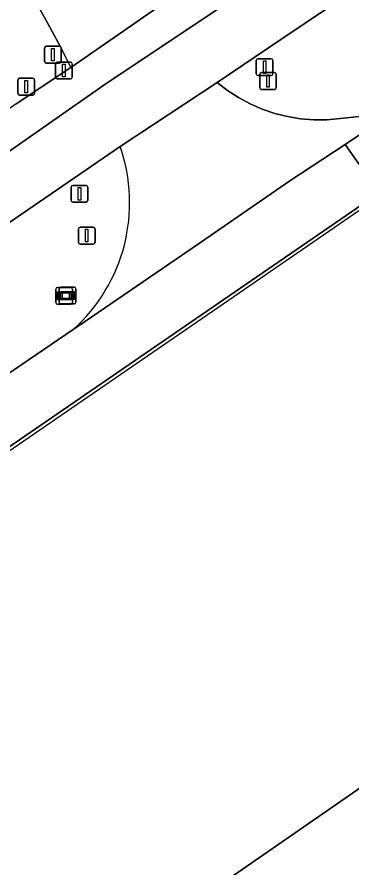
# Model space of a CAD drawing. Extents: x 155018 to 156648, y 383979 to 385733.
# Drawn here: x 155912.1 to 155932, y 384615 to 384665.6 of the extents above; entities that cross this region are included whole.
import ezdxf

# ---------------------------------------------------------------- set-up
doc = ezdxf.new("R2010")
doc.units = 0
for name, color, linetype in [('IMGEO_Afsluitpaal', 7, 'Continuous'), ('IMGEO_Berm_groen', 7, 'Continuous'), ('IMGEO_Erf', 7, 'Continuous'), ('IMGEO_Fietspad_gesloten', 7, 'Continuous'), ('IMGEO_Groenvoorziening', 7, 'Continuous'), ('IMGEO_Lichtmast', 7, 'Continuous'), ('IMGEO_Lijnafwatering', 7, 'Continuous'), ('IMGEO_Pand', 7, 'Continuous'), ('IMGEO_Rijbaan_lokaal_gesloten', 7, 'Continuous'), ('IMGEO_Rijbaan_lokaal_open', 7, 'Continuous'), ('IMGEO_Verkeersbordpaal', 7, 'Continuous'), ('IMGEO_Verklikker', 7, 'Continuous'), ('IMGEO_Voetpad_gesloten', 7, 'Continuous'), ('IMGEO_Voetpad_open', 7, 'Continuous')]:
    doc.layers.add(name, color=color, linetype=linetype)

msp = doc.modelspace()

# ---------------------------------------------------------------- linework, layer by layer
at = {"layer": 'IMGEO_Afsluitpaal'}
for p, q in [((155914.414, 384662.063), (155914.414, 384662.863)), ((155914.414, 384662.863), (155914.414, 384662.063)), ((155914.514, 384662.963), (155915.304, 384662.963)), ((155915.304, 384662.963), (155914.514, 384662.963)), ((155915.404, 384662.863), (155915.404, 384662.063)), ((155915.404, 384662.063), (155915.404, 384662.863)), ((155926.648, 384662.336), (155927.438, 384662.336)), ((155927.438, 384662.336), (155926.648, 384662.336)), ((155915.304, 384661.963), (155914.514, 384661.963)), ((155914.514, 384661.963), (155915.304, 384661.963)), ((155926.548, 384661.436), (155926.548, 384662.236)), ((155926.548, 384662.236), (155926.548, 384661.436)), ((155927.538, 384662.236), (155927.538, 384661.436)), ((155927.538, 384661.436), (155927.538, 384662.236)), ((155927.438, 384661.336), (155926.648, 384661.336)), ((155926.648, 384661.336), (155927.438, 384661.336))]:
    msp.add_line(p, q, dxfattribs=at)
for points in [[(155914.834, 384662.838), (155914.984, 384662.838), (155914.984, 384662.088), (155914.834, 384662.088), (155914.834, 384662.838)], [(155926.968, 384662.211), (155927.118, 384662.211), (155927.118, 384661.461), (155926.968, 384661.461), (155926.968, 384662.211)]]:
    msp.add_lwpolyline(points, dxfattribs=at)
for centre, start, end in [((155914.514, 384662.863), 90, 180), ((155914.514, 384662.863), 90, 180), ((155915.304, 384662.863), 0, 90), ((155915.304, 384662.863), 360, 90), ((155926.648, 384662.236), 90, 180), ((155926.648, 384662.236), 90, 180), ((155927.438, 384662.236), 0, 90), ((155927.438, 384662.236), 360, 90), ((155914.514, 384662.063), 180, 270), ((155914.514, 384662.063), 180, 270), ((155915.304, 384662.063), 270, 0), ((155915.304, 384662.063), 270, 0), ((155926.648, 384661.436), 180, 270), ((155926.648, 384661.436), 180, 270), ((155927.438, 384661.436), 270, 0), ((155927.438, 384661.436), 270, 0)]:
    msp.add_arc(centre, 0.1, start, end, dxfattribs=at)
at = {"layer": 'IMGEO_Berm_groen'}
for points in [[(155943.803, 384668.969), (155946.454, 384676.894), (155945.55, 384676.234), (155927.81, 384664.295), (155924.026, 384661.755), (155924.643, 384661.273), (155925.299, 384660.845), (155925.988, 384660.472), (155926.706, 384660.159), (155927.447, 384659.906), (155928.207, 384659.717), (155928.98, 384659.591), (155929.761, 384659.53), (155930.544, 384659.535), (155931.324, 384659.605), (155932.466, 384659.716), (155933.592, 384659.933), (155934.693, 384660.254), (155935.759, 384660.678)], [(155918.247, 384657.946), (155906.63, 384649.983)], [(155906.281, 384645.445), (155908.41, 384642.273), (155915.465, 384647.058)]]:
    msp.add_lwpolyline(points, dxfattribs=at)
msp.add_arc((155908.676, 384654.592), 10.142, 312.0233, 19.3107, dxfattribs=at)
at = {"layer": 'IMGEO_Erf'}
for points in [[(155933.66, 384655.185), (155766.943, 384540.708)], [(155780.361, 384514.559), (155784.56, 384517.463), (155944.734, 384628.249), (155949.704, 384630.566), (155955.291, 384631.292), (155960.697, 384630.244), (155965.641, 384627.693), (155969.744, 384623.74), (155972.217, 384618.987), (155973.215, 384613.511)]]:
    msp.add_lwpolyline(points, dxfattribs=at)
at = {"layer": 'IMGEO_Fietspad_gesloten'}
for points in [[(155906.63, 384649.983), (155918.247, 384657.946), (155924.026, 384661.755), (155927.81, 384664.295), (155945.55, 384676.234), (155946.454, 384676.894)], [(155934.563, 384673.148), (155917.277, 384661.593), (155901.112, 384650.301), (155885.652, 384638.663), (155873.794, 384629.68), (155856.412, 384616.646)]]:
    msp.add_lwpolyline(points, dxfattribs=at)
at = {"layer": 'IMGEO_Groenvoorziening'}
msp.add_lwpolyline([(155912.071, 384660.479), (155915.314, 384662.635), (155914.701, 384663.872), (155913.947, 384665.253), (155912.591, 384667.739), (155911.855, 384669.013), (155879.41, 384725.157)], dxfattribs=at)
at = {"layer": 'IMGEO_Lichtmast'}
for p, q in [((155915.768, 384652.243), (155915.768, 384653.043)), ((155915.768, 384653.043), (155915.768, 384652.243)), ((155915.868, 384653.143), (155916.658, 384653.143)), ((155916.658, 384653.143), (155915.868, 384653.143)), ((155916.758, 384653.043), (155916.758, 384652.243)), ((155916.758, 384652.243), (155916.758, 384653.043)), ((155916.658, 384652.143), (155915.868, 384652.143)), ((155915.868, 384652.143), (155916.658, 384652.143))]:
    msp.add_line(p, q, dxfattribs=at)
msp.add_lwpolyline([(155916.188, 384653.018), (155916.338, 384653.018), (155916.338, 384652.268), (155916.188, 384652.268), (155916.188, 384653.018)], dxfattribs=at)
for centre, start, end in [((155915.868, 384653.043), 90, 180), ((155915.868, 384653.043), 90, 180), ((155916.658, 384653.043), 0, 90), ((155916.658, 384653.043), 360, 90), ((155915.868, 384652.243), 180, 270), ((155915.868, 384652.243), 180, 270), ((155916.658, 384652.243), 270, 0), ((155916.658, 384652.243), 270, 0)]:
    msp.add_arc(centre, 0.1, start, end, dxfattribs=at)
at = {"layer": 'IMGEO_Lijnafwatering'}
for points in [[(155941.401, 384659.448), (155938.767, 384658.136), (155936.222, 384656.658), (155933.776, 384655.022), (155924.691, 384648.784)], [(155924.691, 384648.784), (155908.327, 384637.547)]]:
    msp.add_lwpolyline(points, dxfattribs=at)
at = {"layer": 'IMGEO_Pand'}
msp.add_lwpolyline([(155973.215, 384613.511), (155972.217, 384618.987), (155969.744, 384623.74), (155965.641, 384627.693), (155960.697, 384630.244), (155955.291, 384631.292), (155949.704, 384630.566), (155944.734, 384628.249), (155784.56, 384517.463), (155780.361, 384514.559)], dxfattribs=at)
at = {"layer": 'IMGEO_Rijbaan_lokaal_gesloten'}
for points in [[(155935.759, 384660.678), (155932.482, 384658.627), (155931.628, 384658.064), (155933.66, 384655.185)], [(155933.66, 384655.185), (155931.628, 384658.064), (155928.339, 384655.895), (155923.022, 384652.232), (155915.826, 384647.303), (155915.465, 384647.058), (155908.41, 384642.273), (155905.492, 384640.255), (155903.797, 384639.084), (155764.935, 384543.617)], [(155766.943, 384540.708), (155933.66, 384655.185)]]:
    msp.add_lwpolyline(points, dxfattribs=at)
at = {"layer": 'IMGEO_Rijbaan_lokaal_open'}
for points in [[(155931.628, 384658.064), (155932.482, 384658.627), (155935.759, 384660.678), (155934.693, 384660.254), (155933.592, 384659.933), (155932.466, 384659.716), (155931.324, 384659.605), (155930.544, 384659.535), (155929.761, 384659.53), (155928.98, 384659.591), (155928.207, 384659.717), (155927.447, 384659.906), (155926.706, 384660.159), (155925.988, 384660.472), (155925.299, 384660.845), (155924.643, 384661.273), (155924.026, 384661.755), (155918.247, 384657.946)], [(155915.465, 384647.058), (155915.826, 384647.303), (155923.022, 384652.232), (155928.339, 384655.895), (155931.628, 384658.064)]]:
    msp.add_lwpolyline(points, dxfattribs=at)
msp.add_arc((155908.676, 384654.592), 10.142, 312.0233, 19.3107, dxfattribs=at)
at = {"layer": 'IMGEO_Verkeersbordpaal'}
for p, q in [((155913.856, 384663.901), (155914.646, 384663.901)), ((155914.646, 384663.901), (155913.856, 384663.901)), ((155913.756, 384663.001), (155913.756, 384663.801)), ((155913.756, 384663.801), (155913.756, 384663.001)), ((155914.746, 384663.801), (155914.746, 384663.001)), ((155914.746, 384663.001), (155914.746, 384663.801)), ((155914.646, 384662.901), (155913.856, 384662.901)), ((155913.856, 384662.901), (155914.646, 384662.901)), ((155926.348, 384662.258), (155926.348, 384663.058)), ((155926.348, 384663.058), (155926.348, 384662.258)), ((155926.448, 384663.158), (155927.238, 384663.158)), ((155927.238, 384663.158), (155926.448, 384663.158)), ((155927.338, 384663.058), (155927.338, 384662.258)), ((155927.338, 384662.258), (155927.338, 384663.058)), ((155912.172, 384661.098), (155912.172, 384661.898)), ((155912.172, 384661.898), (155912.172, 384661.098)), ((155912.272, 384661.998), (155913.062, 384661.998)), ((155913.062, 384661.998), (155912.272, 384661.998)), ((155913.162, 384661.898), (155913.162, 384661.098)), ((155913.162, 384661.098), (155913.162, 384661.898)), ((155927.238, 384662.158), (155926.448, 384662.158)), ((155926.448, 384662.158), (155927.238, 384662.158)), ((155913.062, 384660.998), (155912.272, 384660.998)), ((155912.272, 384660.998), (155913.062, 384660.998)), ((155915.339, 384654.732), (155915.339, 384655.532)), ((155915.339, 384655.532), (155915.339, 384654.732)), ((155915.439, 384655.632), (155916.229, 384655.632)), ((155916.229, 384655.632), (155915.439, 384655.632)), ((155916.329, 384655.532), (155916.329, 384654.732)), ((155916.329, 384654.732), (155916.329, 384655.532)), ((155916.229, 384654.632), (155915.439, 384654.632)), ((155915.439, 384654.632), (155916.229, 384654.632))]:
    msp.add_line(p, q, dxfattribs=at)
for points in [[(155914.176, 384663.776), (155914.326, 384663.776), (155914.326, 384663.026), (155914.176, 384663.026), (155914.176, 384663.776)], [(155926.768, 384663.033), (155926.918, 384663.033), (155926.918, 384662.283), (155926.768, 384662.283), (155926.768, 384663.033)], [(155912.592, 384661.873), (155912.742, 384661.873), (155912.742, 384661.123), (155912.592, 384661.123), (155912.592, 384661.873)], [(155915.759, 384655.507), (155915.909, 384655.507), (155915.909, 384654.757), (155915.759, 384654.757), (155915.759, 384655.507)]]:
    msp.add_lwpolyline(points, dxfattribs=at)
for centre, start, end in [((155913.856, 384663.801), 90, 180), ((155913.856, 384663.801), 90, 180), ((155914.646, 384663.801), 0, 90), ((155914.646, 384663.801), 360, 90), ((155913.856, 384663.001), 180, 270), ((155913.856, 384663.001), 180, 270), ((155914.646, 384663.001), 270, 0), ((155914.646, 384663.001), 270, 0), ((155926.448, 384663.058), 90, 180), ((155926.448, 384663.058), 90, 180), ((155927.238, 384663.058), 0, 90), ((155927.238, 384663.058), 360, 90), ((155912.272, 384661.898), 90, 180), ((155912.272, 384661.898), 90, 180), ((155913.062, 384661.898), 0, 90), ((155913.062, 384661.898), 360, 90), ((155926.448, 384662.258), 180, 270), ((155926.448, 384662.258), 180, 270), ((155927.238, 384662.258), 270, 0), ((155927.238, 384662.258), 270, 0), ((155912.272, 384661.098), 180, 270), ((155912.272, 384661.098), 180, 270), ((155913.062, 384661.098), 270, 0), ((155913.062, 384661.098), 270, 0), ((155915.439, 384655.532), 90, 180), ((155915.439, 384655.532), 90, 180), ((155916.229, 384655.532), 0, 90), ((155916.229, 384655.532), 360, 90), ((155915.439, 384654.732), 180, 270), ((155915.439, 384654.732), 180, 270), ((155916.229, 384654.732), 270, 0), ((155916.229, 384654.732), 270, 0)]:
    msp.add_arc(centre, 0.1, start, end, dxfattribs=at)
at = {"layer": 'IMGEO_Verklikker'}
for p, q in [((155914.426, 384648.66), (155914.426, 384649.46)), ((155914.426, 384649.46), (155914.426, 384648.66)), ((155914.526, 384649.56), (155915.316, 384649.56)), ((155915.316, 384649.56), (155914.526, 384649.56)), ((155914.632, 384648.682), (155914.632, 384649.482)), ((155914.632, 384649.482), (155914.632, 384648.682)), ((155914.732, 384649.582), (155915.522, 384649.582)), ((155915.522, 384649.582), (155914.732, 384649.582)), ((155915.416, 384649.46), (155915.416, 384648.66)), ((155915.416, 384648.66), (155915.416, 384649.46)), ((155915.622, 384649.482), (155915.622, 384648.682)), ((155915.622, 384648.682), (155915.622, 384649.482)), ((155915.316, 384648.56), (155914.526, 384648.56)), ((155914.526, 384648.56), (155915.316, 384648.56)), ((155915.522, 384648.582), (155914.732, 384648.582)), ((155914.732, 384648.582), (155915.522, 384648.582))]:
    msp.add_line(p, q, dxfattribs=at)
for points in [[(155914.527, 384649.292), (155915.315, 384649.292), (155915.315, 384648.828), (155914.527, 384648.828), (155914.527, 384649.292)], [(155914.592, 384649.227), (155914.592, 384648.893), (155915.25, 384648.893), (155915.25, 384649.227), (155914.592, 384649.227)], [(155914.733, 384649.314), (155915.521, 384649.314), (155915.521, 384648.85), (155914.733, 384648.85), (155914.733, 384649.314)], [(155914.798, 384649.249), (155914.798, 384648.915), (155915.456, 384648.915), (155915.456, 384649.249), (155914.798, 384649.249)]]:
    msp.add_lwpolyline(points, dxfattribs=at)
for centre, start, end in [((155914.526, 384649.46), 90, 180), ((155914.526, 384649.46), 90, 180), ((155914.732, 384649.482), 90, 180), ((155914.732, 384649.482), 90, 180), ((155915.316, 384649.46), 0, 90), ((155915.316, 384649.46), 360, 90), ((155915.522, 384649.482), 0, 90), ((155915.522, 384649.482), 360, 90), ((155914.526, 384648.66), 180, 270), ((155914.526, 384648.66), 180, 270), ((155914.732, 384648.682), 180, 270), ((155914.732, 384648.682), 180, 270), ((155915.316, 384648.66), 270, 0), ((155915.316, 384648.66), 270, 0), ((155915.522, 384648.682), 270, 0), ((155915.522, 384648.682), 270, 0)]:
    msp.add_arc(centre, 0.1, start, end, dxfattribs=at)
at = {"layer": 'IMGEO_Voetpad_gesloten'}
for points in [[(155935.867, 384676.626), (155927.38, 384670.844), (155922.992, 384667.963), (155915.314, 384662.635), (155912.071, 384660.479), (155893.296, 384647.14), (155866.31, 384626.604), (155855.291, 384618.389)], [(155856.412, 384616.646), (155873.794, 384629.68), (155885.652, 384638.663), (155901.112, 384650.301), (155917.277, 384661.593), (155934.563, 384673.148)]]:
    msp.add_lwpolyline(points, dxfattribs=at)
at = {"layer": 'IMGEO_Voetpad_open'}
msp.add_lwpolyline([(155879.41, 384725.157), (155911.855, 384669.013), (155912.591, 384667.739), (155913.947, 384665.253), (155914.701, 384663.872), (155915.314, 384662.635), (155922.992, 384667.963), (155920.978, 384666.991), (155919.721, 384669.084), (155917.474, 384672.825), (155917.076, 384673.487), (155894.378, 384712.92), (155886.153, 384727.101), (155885.729, 384727.933), (155882.777, 384733.722), (155875.618, 384730.752)], dxfattribs=at)

doc.saveas('drawing.dxf')
